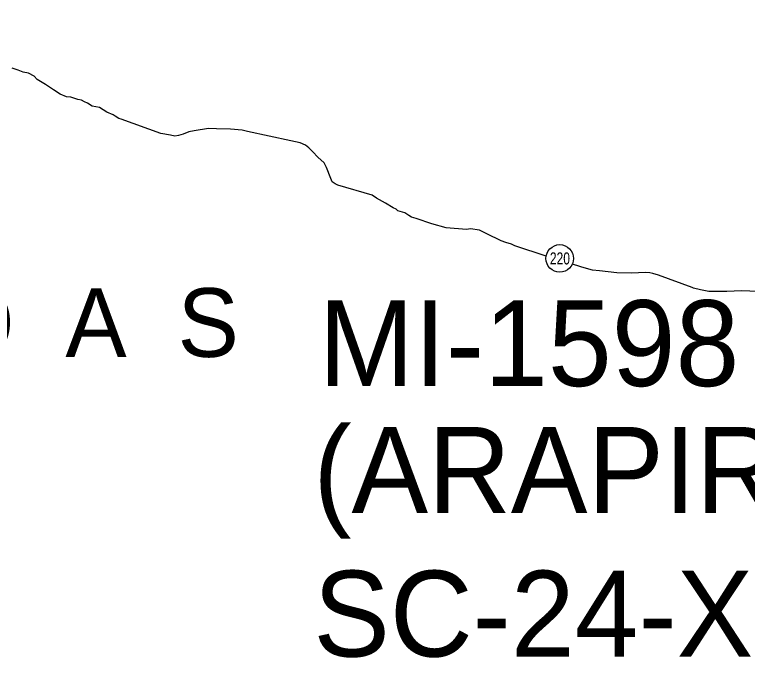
# Model space of a CAD drawing. Extents: x -1643653 to 4543381, y 1624270 to 13878484.
# Drawn here: x 608778 to 613049, y 8902830 to 8906736 of the extents above; entities that cross this region are included whole.
import ezdxf
from ezdxf.enums import TextEntityAlignment as Align

# ---------------------------------------------------------------- set-up
doc = ezdxf.new("R2010")
doc.units = 0
doc.header["$LTSCALE"] = 200
doc.layers.add('6', color=7, linetype='Continuous', lineweight=13)
doc.layers.add('60', color=7, linetype='Continuous', lineweight=13)

msp = doc.modelspace()

# ---------------------------------------------------------------- linework, layer by layer
at = {"layer": '6', "lineweight": 25}
msp.add_line((612071.6, 8905270.5), (612029.8, 8905283.1), dxfattribs=at)
for points in [[(609711.8, 8906029), (609686.4, 8906034.2), (609630.4, 8906044.4), (609398.4, 8906127.4), (609386.2, 8906132.5), (609364.8, 8906144.8), (609351.6, 8906154), (609316, 8906169.3), (609273.3, 8906194.9), (609230.6, 8906204.1), (609203.1, 8906220.5), (609184.8, 8906229.7), (609168.6, 8906237.9), (609146.2, 8906242), (609105.5, 8906256.3), (609080, 8906257.4), (609043.4, 8906273.8), (609004.7, 8906299.3), (608959, 8906328.9), (608910.2, 8906359.6), (608893, 8906377.9), (608859.4, 8906396.3), (608828.8, 8906402.5), (608798.3, 8906413.8), (608764.7, 8906424)], [(611876.2, 8905330.5), (611694.3, 8905389.6), (611673.9, 8905398.8), (611640.3, 8905409.1), (611614.9, 8905418.3), (611529.5, 8905459.2), (611487.8, 8905480.7), (611434.8, 8905488.9), (611411.4, 8905485.9), (611293.2, 8905495.3), (611210.8, 8905518.9), (611119.2, 8905548.6), (611091.7, 8905557.8), (611075.4, 8905566), (611053.1, 8905581.3), (611012.4, 8905594.7), (611001.2, 8905603.8), (610983.9, 8905611), (610939.2, 8905638.6), (610887.3, 8905668.2), (610861.9, 8905685.6), (610662.4, 8905744), (610646.2, 8905751.2), (610629.9, 8905762.4), (610621.8, 8905781.8), (610596.6, 8905846), (610582.4, 8905873.6), (610545.9, 8905906.2), (610516.4, 8905936.9), (610492.1, 8905961.4), (610472.8, 8905975.7), (610442.2, 8905990), (610387.3, 8906001.3), (610135.8, 8906056.8), (610104.2, 8906062.9), (610036, 8906069.2), (609954.5, 8906072.4), (609907.6, 8906072.5), (609824.1, 8906060.4), (609794.5, 8906053.3), (609760.8, 8906041.2), (609733.3, 8906033.1), (609711.8, 8906029)], [(612735.8, 8905143.9), (612726.5, 8905147.3), (612530.1, 8905219), (612498.6, 8905228.2), (612481.3, 8905232.3), (612452.7, 8905234.4), (612376.3, 8905230.5), (612288.7, 8905232.7), (612187.9, 8905244.1), (612147.1, 8905248.2), (612085.1, 8905265.6), (612071.6, 8905270.5)], [(613111.5, 8905124.2), (613014.8, 8905127.4), (612929.2, 8905123.5), (612870.1, 8905123.6), (612825.2, 8905124.7), (612775.3, 8905133.9), (612735.8, 8905143.9)]]:
    msp.add_lwpolyline(points, dxfattribs=at)
msp.add_circle((611955.2, 8905316.5), 80.3, dxfattribs=at)
at = {"layer": '60', "lineweight": 25}
msp.add_spline([(814781, 9009175.5), (814787.2, 9009173.4), (814796.9, 9009173.4), (814799.4, 9009172.4), (814805.1, 9009174.5), (814805.6, 9009176.5), (814811.7, 9009179.5), (814811.7, 9009179.5), (814801.5, 9009181), (814790.7, 9009181.5), (814784.1, 9009183.1), (814777.4, 9009185.1), (814778.4, 9009175.5)], degree=3, dxfattribs=at)

# ---------------------------------------------------------------- texts
at = {"layer": '6', "width": 0.75}
msp.add_text('220', height=70, dxfattribs=at).set_placement((611956.5, 8905281.8), align=Align.CENTER)
at = {"layer": '6'}
for s, height, p in [('A  L  A  G  O  A  S', 400, (605744.9, 8904743.1)), ('MI-1598', 500, (610549.2, 8904573.2)), ('(ARAPIRACA)', 500, (610519.3, 8903834.6)), ('SC-24-X-D-V', 500, (610519.3, 8902997.6))]:
    msp.add_text(s, height=height, dxfattribs=at).set_placement(p)

doc.saveas('drawing.dxf')
